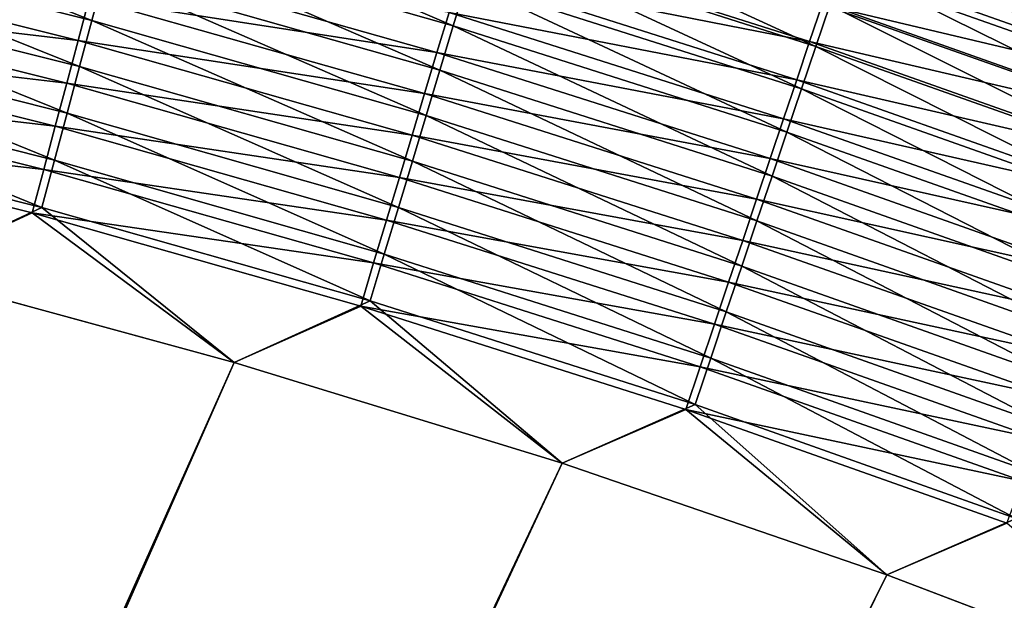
# Model space of a CAD drawing. Header units: metres. Extents: x 0 to 1400, y -1400 to 0.
# Tile 301 of 347: x 979 to 1014, y -177 to -156. Entities that reach past the tile are written whole.
import ezdxf

# ---------------------------------------------------------------- set-up
doc = ezdxf.new("R2010")
doc.units = ezdxf.units.M

msp = doc.modelspace()

# ---------------------------------------------------------------- linework, layer by layer
at = {"layer": 'None'}
for points in [[(982.432434, -151.583496, -500.249329), (994.003845, -156.559311, -500.918549), (982.013, -153.150757, -500.919983)], [(982.432434, -151.583496, -500.249329), (994.472473, -155.00563, -500.247467), (994.003845, -156.559311, -500.918549)], [(969.538574, -151.723465, -501.515411), (981.151672, -156.369476, -502.031677), (969.154663, -153.357773, -502.03241)], [(981.151672, -156.369476, -502.031677), (969.538574, -151.723465, -501.515411), (981.585754, -154.747406, -501.514404)], [(1020.32019, -157.239548, -496.829987), (1008.347839, -152.998795, -496.834351), (1008.802673, -151.649033, -495.810425)], [(1020.32019, -157.239548, -496.829987), (1008.802673, -151.649033, -495.810425), (1020.81897, -155.905045, -495.805389)], [(995.379578, -151.997971, -498.683868), (1006.899353, -157.297287, -499.499451), (994.931335, -153.484222, -499.501892)], [(995.379578, -151.997971, -498.683868), (1007.395203, -155.82579, -498.680878), (1006.899353, -157.297287, -499.499451)], [(1019.805237, -158.617035, -497.788147), (1007.878357, -154.391998, -497.79184), (1008.347839, -152.998795, -496.834351)], [(1019.805237, -158.617035, -497.788147), (1008.347839, -152.998795, -496.834351), (1020.32019, -157.239548, -496.829987)], [(969.154663, -153.357773, -502.03241), (980.711914, -158.012711, -502.471161), (968.765747, -155.013412, -502.471619)], [(969.154663, -153.357773, -502.03241), (981.151672, -156.369476, -502.031677), (980.711914, -158.012711, -502.471161)], [(982.013, -153.150757, -500.919983), (993.526489, -158.142166, -501.513336), (981.585754, -154.747406, -501.514404)], [(982.013, -153.150757, -500.919983), (994.003845, -156.559311, -500.918549), (993.526489, -158.142166, -501.513336)], [(994.278564, -154.683395, -496.815979), (1006.677917, -157.124329, -496.059814), (994.690491, -153.314178, -496.062531)], [(994.690491, -153.314178, -496.062531), (1006.677917, -157.124329, -496.059814), (1007.12207, -155.803406, -495.240967)], [(1007.55365, -154.519867, -494.359039), (1019.94989, -157.510422, -493.411346), (1007.971741, -153.276352, -493.415955)], [(1007.971741, -153.276352, -493.415955), (1019.94989, -157.510422, -493.411346), (1020.392822, -156.323166, -492.408295)], [(1006.391785, -158.803619, -500.245514), (994.472473, -155.00563, -500.247467), (994.931335, -153.484222, -499.501892)], [(994.931335, -153.484222, -499.501892), (1006.899353, -157.297287, -499.499451), (1006.391785, -158.803619, -500.245514)], [(968.318359, -155.612106, -499.551178), (980.661743, -157.086929, -499.145996), (968.675476, -154.086884, -499.146637)], [(968.675476, -154.086884, -499.146637), (980.661743, -157.086929, -499.145996), (981.060486, -155.592606, -498.669556)], [(981.060486, -155.592606, -498.669556), (993.426208, -157.516403, -498.120789), (981.453064, -154.121689, -498.12207)], [(981.453064, -154.121689, -498.12207), (993.426208, -157.516403, -498.120789), (993.856873, -156.085037, -497.502686)], [(1007.878357, -154.391998, -497.79184), (1019.27533, -160.034683, -498.677795), (1007.395203, -155.82579, -498.680878)], [(1019.27533, -160.034683, -498.677795), (1007.878357, -154.391998, -497.79184), (1019.805237, -158.617035, -497.788147)], [(993.041504, -159.750214, -502.030914), (981.151672, -156.369476, -502.031677), (981.585754, -154.747406, -501.514404)], [(981.585754, -154.747406, -501.514404), (993.526489, -158.142166, -501.513336), (993.041504, -159.750214, -502.030914)], [(993.856873, -156.085037, -497.502686), (1006.222046, -158.480011, -496.813751), (994.278564, -154.683395, -496.815979)], [(994.278564, -154.683395, -496.815979), (1006.222046, -158.480011, -496.813751), (1006.677917, -157.124329, -496.059814)], [(1007.12207, -155.803406, -495.240967), (1019.491211, -158.739883, -494.355072), (1007.55365, -154.519867, -494.359039)], [(1007.55365, -154.519867, -494.359039), (1019.491211, -158.739883, -494.355072), (1019.94989, -157.510422, -493.411346)], [(968.765747, -155.013412, -502.471619), (980.267639, -159.672928, -502.832153), (968.372803, -156.686127, -502.832428)], [(968.765747, -155.013412, -502.471619), (980.711914, -158.012711, -502.471161), (980.267639, -159.672928, -502.832153)], [(994.472473, -155.00563, -500.247467), (1005.873413, -160.341934, -500.917023), (994.003845, -156.559311, -500.918549)], [(1005.873413, -160.341934, -500.917023), (994.472473, -155.00563, -500.247467), (1006.391785, -158.803619, -500.245514)], [(980.257751, -158.600769, -499.550751), (968.318359, -155.612106, -499.551178), (967.95752, -157.153091, -499.883453)], [(980.661743, -157.086929, -499.145996), (968.318359, -155.612106, -499.551178), (980.257751, -158.600769, -499.550751)], [(980.661743, -157.086929, -499.145996), (992.987488, -158.974625, -498.66861), (981.060486, -155.592606, -498.669556)], [(981.060486, -155.592606, -498.669556), (992.987488, -158.974625, -498.66861), (993.426208, -157.516403, -498.120789)], [(1006.677917, -157.124329, -496.059814), (1019.0177, -160.008972, -495.237579), (1007.12207, -155.803406, -495.240967)], [(1007.395203, -155.82579, -498.680878), (1018.731506, -161.489639, -499.496918), (1006.899353, -157.297287, -499.499451)], [(1007.12207, -155.803406, -495.240967), (1019.0177, -160.008972, -495.237579), (1019.491211, -158.739883, -494.355072)], [(1007.395203, -155.82579, -498.680878), (1019.27533, -160.034683, -498.677795), (1018.731506, -161.489639, -499.496918)], [(993.426208, -157.516403, -498.120789), (1005.755432, -159.867783, -497.500916), (993.856873, -156.085037, -497.502686)], [(993.856873, -156.085037, -497.502686), (1005.755432, -159.867783, -497.500916), (1006.222046, -158.480011, -496.813751)], [(981.151672, -156.369476, -502.031677), (992.550171, -161.379257, -502.470673), (980.711914, -158.012711, -502.471161)], [(992.550171, -161.379257, -502.470673), (981.151672, -156.369476, -502.031677), (993.041504, -159.750214, -502.030914)], [(979.819946, -161.345901, -503.113953), (967.976868, -158.371704, -503.114105), (968.372803, -156.686127, -502.832428)], [(968.372803, -156.686127, -502.832428), (980.267639, -159.672928, -502.832153), (979.819946, -161.345901, -503.113953)], [(994.003845, -156.559311, -500.918549), (1005.345337, -161.909149, -501.512207), (993.526489, -158.142166, -501.513336)], [(994.003845, -156.559311, -500.918549), (1005.873413, -160.341934, -500.917023), (1005.345337, -161.909149, -501.512207)], [(967.593933, -158.705887, -500.142883), (979.849609, -160.130249, -499.88324), (967.95752, -157.153091, -499.883453)], [(967.95752, -157.153091, -499.883453), (979.849609, -160.130249, -499.88324), (980.257751, -158.600769, -499.550751)], [(992.541809, -160.45607, -499.145325), (980.661743, -157.086929, -499.145996), (980.257751, -158.600769, -499.550751)], [(992.987488, -158.974625, -498.66861), (980.661743, -157.086929, -499.145996), (992.541809, -160.45607, -499.145325)], [(1006.222046, -158.480011, -496.813751), (1018.530457, -161.315048, -496.056976), (1006.677917, -157.124329, -496.059814)], [(1006.677917, -157.124329, -496.059814), (1018.530457, -161.315048, -496.056976), (1019.0177, -160.008972, -495.237579)], [(992.987488, -158.974625, -498.66861), (1005.278931, -161.285004, -498.119415), (993.426208, -157.516403, -498.120789)], [(993.426208, -157.516403, -498.120789), (1005.278931, -161.285004, -498.119415), (1005.755432, -159.867783, -497.500916)], [(1006.899353, -157.297287, -499.499451), (1018.174744, -162.979065, -500.243469), (1006.391785, -158.803619, -500.245514)], [(1006.899353, -157.297287, -499.499451), (1018.731506, -161.489639, -499.496918), (1018.174744, -162.979065, -500.243469)], [(980.711914, -158.012711, -502.471161), (992.053772, -163.025146, -502.831848), (980.267639, -159.672928, -502.832153)], [(980.711914, -158.012711, -502.471161), (992.550171, -161.379257, -502.470673), (992.053772, -163.025146, -502.831848)], [(993.526489, -158.142166, -501.513336), (1004.808838, -163.501312, -502.030121), (993.041504, -159.750214, -502.030914)], [(993.526489, -158.142166, -501.513336), (1005.345337, -161.909149, -501.512207), (1004.808838, -163.501312, -502.030121)], [(967.976868, -158.371704, -503.114105), (979.369995, -163.027405, -503.315948), (967.578918, -160.065872, -503.31601)], [(979.369995, -163.027405, -503.315948), (967.976868, -158.371704, -503.114105), (979.819946, -161.345901, -503.113953)], [(979.849609, -160.130249, -499.88324), (992.090271, -161.956863, -499.550323), (980.257751, -158.600769, -499.550751)], [(980.257751, -158.600769, -499.550751), (992.090271, -161.956863, -499.550323), (992.541809, -160.45607, -499.145325)], [(1005.755432, -159.867783, -497.500916), (1018.030334, -162.655502, -496.811432), (1006.222046, -158.480011, -496.813751)], [(1006.222046, -158.480011, -496.813751), (1018.030334, -162.655502, -496.811432), (1018.530457, -161.315048, -496.056976)], [(979.438354, -161.671478, -500.142792), (967.593933, -158.705887, -500.142883), (967.228516, -160.266617, -500.328827)], [(979.849609, -160.130249, -499.88324), (967.593933, -158.705887, -500.142883), (979.438354, -161.671478, -500.142792)], [(1004.793457, -162.728851, -498.667572), (992.987488, -158.974625, -498.66861), (992.541809, -160.45607, -499.145325)], [(1005.278931, -161.285004, -498.119415), (992.987488, -158.974625, -498.66861), (1004.793457, -162.728851, -498.667572)], [(1017.606201, -164.500137, -500.915436), (1005.873413, -160.341934, -500.917023), (1006.391785, -158.803619, -500.245514)], [(1006.391785, -158.803619, -500.245514), (1018.174744, -162.979065, -500.243469), (1017.606201, -164.500137, -500.915436)], [(980.267639, -159.672928, -502.832153), (991.553528, -164.683685, -503.113831), (979.819946, -161.345901, -503.113953)], [(980.267639, -159.672928, -502.832153), (992.053772, -163.025146, -502.831848), (991.553528, -164.683685, -503.113831)], [(1004.26532, -165.114304, -502.470123), (992.550171, -161.379257, -502.470673), (993.041504, -159.750214, -502.030914)], [(993.041504, -159.750214, -502.030914), (1004.808838, -163.501312, -502.030121), (1004.26532, -165.114304, -502.470123)], [(1005.278931, -161.285004, -498.119415), (1017.518372, -164.02771, -497.499054), (1005.755432, -159.867783, -497.500916)], [(1005.755432, -159.867783, -497.500916), (1017.518372, -164.02771, -497.499054), (1018.030334, -162.655502, -496.811432)], [(967.228516, -160.266617, -500.328827), (974.433777, -165.328979, -500.477753), (979.024963, -163.220566, -500.328796)], [(979.438354, -161.671478, -500.142792), (967.228516, -160.266617, -500.328827), (979.024963, -163.220566, -500.328796)], [(979.369995, -163.027405, -503.315948), (974.433777, -165.328995, -503.477753), (967.578918, -160.065872, -503.31601)], [(991.634094, -163.47316, -499.882965), (979.849609, -160.130249, -499.88324), (979.438354, -161.671478, -500.142792)], [(992.090271, -161.956863, -499.550323), (979.849609, -160.130249, -499.88324), (991.634094, -163.47316, -499.882965)], [(1005.873413, -160.341934, -500.917023), (1017.026917, -166.049789, -501.511017), (1005.345337, -161.909149, -501.512207)], [(1017.026917, -166.049789, -501.511017), (1005.873413, -160.341934, -500.917023), (1017.606201, -164.500137, -500.915436)], [(992.090271, -161.956863, -499.550323), (1004.300232, -164.195679, -499.144592), (992.541809, -160.45607, -499.145325)], [(992.541809, -160.45607, -499.145325), (1004.300232, -164.195679, -499.144592), (1004.793457, -162.728851, -498.667572)], [(991.050781, -166.350693, -503.315918), (979.369995, -163.027405, -503.315948), (979.819946, -161.345901, -503.113953)], [(979.819946, -161.345901, -503.113953), (991.553528, -164.683685, -503.113831), (991.050781, -166.350693, -503.315918)], [(992.550171, -161.379257, -502.470673), (1003.716187, -166.743958, -502.831543), (992.053772, -163.025146, -502.831848)], [(1003.716187, -166.743958, -502.831543), (992.550171, -161.379257, -502.470673), (1004.26532, -165.114304, -502.470123)], [(1016.995544, -165.429062, -498.11795), (1005.278931, -161.285004, -498.119415), (1004.793457, -162.728851, -498.667572)], [(1017.518372, -164.02771, -497.499054), (1005.278931, -161.285004, -498.119415), (1016.995544, -165.429062, -498.11795)], [(991.174377, -165.001114, -500.14267), (979.438354, -161.671478, -500.142792), (979.024963, -163.220566, -500.328796)], [(991.634094, -163.47316, -499.882965), (979.438354, -161.671478, -500.142792), (991.174377, -165.001114, -500.14267)], [(1003.800598, -165.681702, -499.549835), (992.090271, -161.956863, -499.550323), (991.634094, -163.47316, -499.882965)], [(1004.300232, -164.195679, -499.144592), (992.090271, -161.956863, -499.550323), (1003.800598, -165.681702, -499.549835)], [(1005.345337, -161.909149, -501.512207), (1016.438477, -167.624146, -502.029266), (1004.808838, -163.501312, -502.030121)], [(1005.345337, -161.909149, -501.512207), (1017.026917, -166.049789, -501.511017), (1016.438477, -167.624146, -502.029266)], [(1004.300232, -164.195679, -499.144592), (1016.462891, -166.856766, -498.666504), (1004.793457, -162.728851, -498.667572)], [(1004.793457, -162.728851, -498.667572), (1016.462891, -166.856766, -498.666504), (1016.995544, -165.429062, -498.11795)], [(986.21344, -168.541031, -503.477753), (974.433777, -165.328995, -503.477753), (979.369995, -163.027405, -503.315948)], [(991.050781, -166.350693, -503.315918), (986.21344, -168.541031, -503.477753), (979.369995, -163.027405, -503.315948)], [(992.053772, -163.025146, -502.831848), (1003.162842, -168.386154, -503.113678), (991.553528, -164.683685, -503.113831)], [(992.053772, -163.025146, -502.831848), (1003.716187, -166.743958, -502.831543), (1003.162842, -168.386154, -503.113678)], [(974.433777, -165.328979, -500.477753), (986.21344, -168.541031, -500.477753), (979.024963, -163.220566, -500.328796)], [(979.024963, -163.220566, -500.328796), (986.21344, -168.541031, -500.477753), (990.712341, -166.53688, -500.328766)], [(991.174377, -165.001114, -500.14267), (979.024963, -163.220566, -500.328796), (990.712341, -166.53688, -500.328766)], [(1003.295776, -167.183075, -499.88269), (991.634094, -163.47316, -499.882965), (991.174377, -165.001114, -500.14267)], [(1003.800598, -165.681702, -499.549835), (991.634094, -163.47316, -499.882965), (1003.295776, -167.183075, -499.88269)], [(1004.808838, -163.501312, -502.030121), (1015.842285, -169.219086, -502.469574), (1004.26532, -165.114304, -502.470123)], [(1004.808838, -163.501312, -502.030121), (1016.438477, -167.624146, -502.029266), (1015.842285, -169.219086, -502.469574)], [(1015.921753, -168.307205, -499.143829), (1004.300232, -164.195679, -499.144592), (1003.800598, -165.681702, -499.549835)], [(1016.462891, -166.856766, -498.666504), (1004.300232, -164.195679, -499.144592), (1015.921753, -168.307205, -499.143829)], [(991.553528, -164.683685, -503.113831), (1002.606628, -170.036728, -503.315887), (991.050781, -166.350693, -503.315918)], [(991.553528, -164.683685, -503.113831), (1003.162842, -168.386154, -503.113678), (1002.606628, -170.036728, -503.315887)], [(1002.787109, -168.695999, -500.142548), (991.174377, -165.001114, -500.14267), (990.712341, -166.53688, -500.328766)], [(1003.295776, -167.183075, -499.88269), (991.174377, -165.001114, -500.14267), (1002.787109, -168.695999, -500.142548)], [(1015.239929, -170.830536, -502.831207), (1003.716187, -166.743958, -502.831543), (1004.26532, -165.114304, -502.470123)], [(1004.26532, -165.114304, -502.470123), (1015.842285, -169.219086, -502.469574), (1015.239929, -170.830536, -502.831207)], [(759.270203, -676.616821, -500.477753), (986.21344, -168.541031, -500.477753), (974.433777, -165.328979, -500.477753)], [(974.433777, -165.328995, -503.477753), (986.21344, -168.541031, -503.477753), (762.366577, -676.864197, -503.477753)], [(1015.373535, -169.776627, -499.549347), (1003.800598, -165.681702, -499.549835), (1003.295776, -167.183075, -499.88269)], [(1015.921753, -168.307205, -499.143829), (1003.800598, -165.681702, -499.549835), (1015.373535, -169.776627, -499.549347)], [(997.883667, -172.126511, -503.477753), (986.21344, -168.541031, -503.477753), (991.050781, -166.350693, -503.315918)], [(986.21344, -168.541031, -500.477753), (997.883667, -172.126526, -500.477753), (990.712341, -166.53688, -500.328766)], [(990.712341, -166.53688, -500.328766), (997.883667, -172.126526, -500.477753), (1002.275818, -170.216644, -500.328735)], [(990.712341, -166.53688, -500.328766), (1002.275818, -170.216644, -500.328735), (1002.787109, -168.695999, -500.142548)], [(1002.606628, -170.036728, -503.315887), (997.883667, -172.126511, -503.477753), (991.050781, -166.350693, -503.315918)], [(1003.716187, -166.743958, -502.831543), (1014.632935, -172.454376, -503.113525), (1003.162842, -168.386154, -503.113678)], [(1014.632935, -172.454376, -503.113525), (1003.716187, -166.743958, -502.831543), (1015.239929, -170.830536, -502.831207)], [(1014.819702, -171.261246, -499.882416), (1003.295776, -167.183075, -499.88269), (1002.787109, -168.695999, -500.142548)], [(1015.373535, -169.776627, -499.549347), (1003.295776, -167.183075, -499.88269), (1014.819702, -171.261246, -499.882416)], [(1003.162842, -168.386154, -503.113678), (1014.022888, -174.086533, -503.315857), (1002.606628, -170.036728, -503.315887)], [(1003.162842, -168.386154, -503.113678), (1014.632935, -172.454376, -503.113525), (1014.022888, -174.086533, -503.315857)], [(997.883667, -172.126526, -500.477753), (986.21344, -168.541031, -500.477753), (759.270203, -676.616821, -500.477753)], [(986.21344, -168.541031, -503.477753), (997.883667, -172.126511, -503.477753), (762.366577, -676.864197, -503.477753)], [(1002.275818, -170.216644, -500.328735), (1014.261536, -172.757278, -500.142395), (1002.787109, -168.695999, -500.142548)], [(1002.787109, -168.695999, -500.142548), (1014.261536, -172.757278, -500.142395), (1014.819702, -171.261246, -499.882416)], [(1009.429382, -176.08992, -503.477753), (997.883667, -172.126511, -503.477753), (1002.606628, -170.036728, -503.315887)], [(1014.022888, -174.086533, -503.315857), (1009.429382, -176.08992, -503.477753), (1002.606628, -170.036728, -503.315887)], [(997.883667, -172.126526, -500.477753), (1009.429382, -176.089951, -500.477753), (1002.275818, -170.216644, -500.328735)], [(1002.275818, -170.216644, -500.328735), (1009.429382, -176.089951, -500.477753), (1013.700562, -174.260971, -500.328705)], [(1014.261536, -172.757278, -500.142395), (1002.275818, -170.216644, -500.328735), (1013.700562, -174.260971, -500.328705)], [(1009.429382, -176.089951, -500.477753), (997.883667, -172.126526, -500.477753), (759.270203, -676.616821, -500.477753)], [(762.366577, -676.864197, -503.477753), (997.883667, -172.126511, -503.477753), (1009.429382, -176.08992, -503.477753)], [(1020.835327, -180.43576, -503.477753), (1009.429382, -176.08992, -503.477753), (1014.022888, -174.086533, -503.315857)], [(1009.429382, -176.089951, -500.477753), (1020.835388, -180.435776, -500.477753), (1013.700562, -174.260971, -500.328705)], [(759.270203, -676.616821, -500.477753), (1020.835388, -180.435776, -500.477753), (1009.429382, -176.089951, -500.477753)], [(1009.429382, -176.08992, -503.477753), (1020.835327, -180.43576, -503.477753), (762.366577, -676.864197, -503.477753)]]:
    msp.add_3dface(points, dxfattribs=at)

doc.saveas('drawing.dxf')
